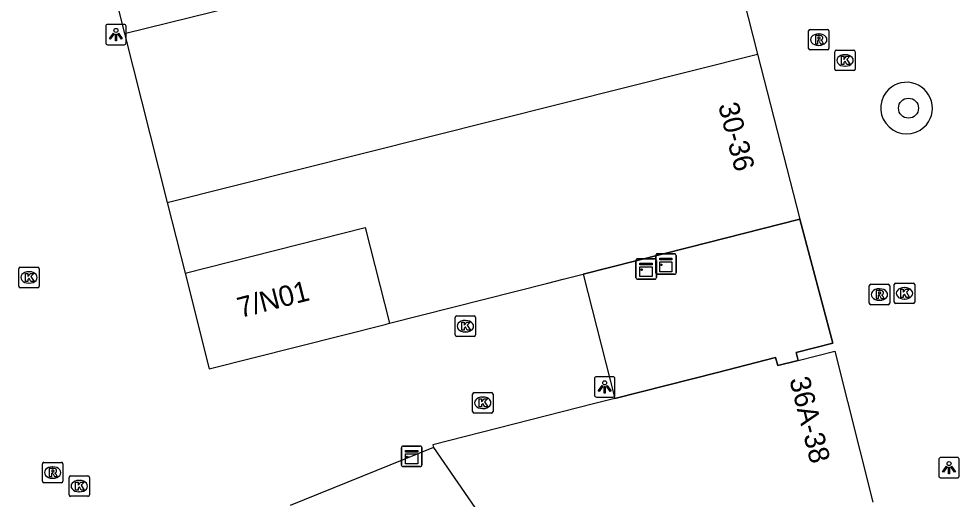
# Model space of a CAD drawing. Extents: x 161087 to 161922, y 382574 to 383873.
# Drawn here: x 161284.92 to 161330.95, y 383456.13 to 383479.64 of the extents above; entities that cross this region are included whole.
import ezdxf

# ---------------------------------------------------------------- set-up
doc = ezdxf.new("R2010")
doc.units = 0
for name, color, linetype in [('IMGEO_Boom', 7, 'Continuous'), ('IMGEO_Kast', 7, 'Continuous'), ('IMGEO_Kolk', 7, 'Continuous'), ('IMGEO_Lichtpunt', 7, 'Continuous'), ('IMGEO_Pand', 7, 'Continuous'), ('IMGEO_Pand_nummerreeks', 7, 'Continuous'), ('IMGEO_Pand_overbouw', 7, 'Continuous'), ('IMGEO_Rijbaan_lokaal_open', 7, 'Continuous'), ('IMGEO_Rioolput', 7, 'Continuous'), ('IMGEO_Voetgangersgebied_open', 7, 'Continuous')]:
    doc.layers.add(name, color=color, linetype=linetype)

msp = doc.modelspace()

# ---------------------------------------------------------------- linework, layer by layer
at = {"layer": 'IMGEO_Boom'}
msp.add_circle((161328.468, 383475.264), 0.489, dxfattribs=at)
at = {"layer": 'IMGEO_Kast'}
for p, q in [((161316.168, 383468.138), (161317.009, 383468.138)), ((161317.009, 383468.138), (161316.168, 383468.138)), ((161315.125, 383466.97), (161315.125, 383467.811)), ((161315.125, 383467.811), (161315.125, 383466.97)), ((161315.2, 383467.895), (161316.041, 383467.895)), ((161316.041, 383467.895), (161315.2, 383467.895)), ((161316.093, 383467.213), (161316.093, 383468.054)), ((161316.093, 383468.054), (161316.093, 383467.213)), ((161316.125, 383467.82), (161316.125, 383466.979)), ((161316.125, 383466.979), (161316.125, 383467.82)), ((161317.093, 383468.063), (161317.093, 383467.222)), ((161317.093, 383467.222), (161317.093, 383468.063)), ((161316.05, 383466.895), (161315.209, 383466.895)), ((161315.209, 383466.895), (161316.05, 383466.895)), ((161317.018, 383467.138), (161316.177, 383467.138)), ((161316.177, 383467.138), (161317.018, 383467.138)), ((161303.648, 383457.805), (161303.648, 383458.646)), ((161303.648, 383458.646), (161303.648, 383457.805)), ((161303.723, 383458.73), (161304.564, 383458.73)), ((161304.564, 383458.73), (161303.723, 383458.73)), ((161304.648, 383458.655), (161304.648, 383457.814)), ((161304.648, 383457.814), (161304.648, 383458.655)), ((161304.573, 383457.73), (161303.732, 383457.73)), ((161303.732, 383457.73), (161304.573, 383457.73))]:
    msp.add_line(p, q, dxfattribs=at)
for points in [[(161315.32, 383467.685), (161315.92, 383467.685), (161315.92, 383467.6), (161315.32, 383467.6), (161315.32, 383467.685)], [(161316.288, 383467.928), (161316.888, 383467.928), (161316.888, 383467.843), (161316.288, 383467.843), (161316.288, 383467.928)], [(161316.288, 383467.753), (161316.888, 383467.753), (161316.888, 383467.264), (161316.288, 383467.264), (161316.288, 383467.753)], [(161315.32, 383467.51), (161315.92, 383467.51), (161315.92, 383467.021), (161315.32, 383467.021), (161315.32, 383467.51)], [(161303.843, 383458.52), (161304.443, 383458.52), (161304.443, 383458.435), (161303.843, 383458.435), (161303.843, 383458.52)], [(161303.843, 383458.345), (161304.443, 383458.345), (161304.443, 383457.856), (161303.843, 383457.856), (161303.843, 383458.345)]]:
    msp.add_lwpolyline(points, dxfattribs=at)
for centre in [(161316.372, 383467.602), (161315.404, 383467.359), (161303.927, 383458.194)]:
    msp.add_circle(centre, 0.0377, dxfattribs=at)
for centre, start, end in [((161316.171, 383468.06), 92.4484, 184.2845), ((161316.171, 383468.06), 92.4484, 184.2845), ((161317.015, 383468.06), 2.4484, 94.2845), ((161317.015, 383468.06), 2.4484, 94.2845), ((161315.203, 383467.817), 92.4484, 184.2845), ((161315.203, 383467.817), 92.4484, 184.2845), ((161316.047, 383467.817), 2.4484, 94.2845), ((161316.047, 383467.817), 2.4484, 94.2845), ((161316.171, 383467.216), 182.4484, 274.2845), ((161316.171, 383467.216), 182.4484, 274.2845), ((161317.015, 383467.216), 272.4484, 4.2845), ((161317.015, 383467.216), 272.4484, 4.2845), ((161315.203, 383466.973), 182.4484, 274.2845), ((161315.203, 383466.973), 182.4484, 274.2845), ((161316.047, 383466.973), 272.4484, 4.2845), ((161316.047, 383466.973), 272.4484, 4.2845), ((161303.726, 383458.652), 92.4484, 184.2845), ((161303.726, 383458.652), 92.4484, 184.2845), ((161304.57, 383458.652), 2.4484, 94.2845), ((161304.57, 383458.652), 2.4484, 94.2845), ((161303.726, 383457.808), 182.4484, 274.2845), ((161303.726, 383457.808), 182.4484, 274.2845), ((161304.57, 383457.808), 272.4484, 4.2845), ((161304.57, 383457.808), 272.4484, 4.2845)]:
    msp.add_arc(centre, 0.0779, start, end, dxfattribs=at)
at = {"layer": 'IMGEO_Kolk'}
for p, q in [((161324.862, 383477.175), (161324.862, 383478.027)), ((161324.937, 383478.101), (161325.789, 383478.101)), ((161325.35, 383477.881), (161325.375, 383477.881)), ((161325.863, 383478.027), (161325.863, 383477.175)), ((161325.373, 383477.321), (161325.348, 383477.321)), ((161325.789, 383477.101), (161324.937, 383477.101)), ((161284.918, 383466.556), (161284.918, 383467.408)), ((161284.993, 383467.482), (161285.845, 383467.482)), ((161285.406, 383467.262), (161285.431, 383467.262)), ((161285.919, 383467.408), (161285.919, 383466.556)), ((161285.429, 383466.702), (161285.404, 383466.702)), ((161327.845, 383466.706), (161328.697, 383466.706)), ((161285.845, 383466.482), (161284.993, 383466.482)), ((161327.77, 383465.78), (161327.77, 383466.632)), ((161328.258, 383466.486), (161328.283, 383466.486)), ((161328.771, 383466.632), (161328.771, 383465.78)), ((161328.281, 383465.926), (161328.256, 383465.926)), ((161328.697, 383465.706), (161327.845, 383465.706)), ((161306.278, 383464.172), (161306.278, 383465.024)), ((161306.353, 383465.098), (161307.205, 383465.098)), ((161306.766, 383464.878), (161306.791, 383464.878)), ((161307.279, 383465.024), (161307.279, 383464.172)), ((161307.205, 383464.098), (161306.353, 383464.098)), ((161306.789, 383464.318), (161306.764, 383464.318)), ((161307.129, 383460.423), (161307.129, 383461.275)), ((161307.204, 383461.349), (161308.056, 383461.349)), ((161308.13, 383461.275), (161308.13, 383460.423)), ((161307.617, 383461.129), (161307.642, 383461.129)), ((161308.056, 383460.349), (161307.204, 383460.349)), ((161307.64, 383460.569), (161307.615, 383460.569)), ((161287.376, 383456.348), (161287.376, 383457.2)), ((161287.451, 383457.274), (161288.303, 383457.274)), ((161287.864, 383457.054), (161287.889, 383457.054)), ((161288.377, 383457.2), (161288.377, 383456.348)), ((161288.303, 383456.274), (161287.451, 383456.274)), ((161287.887, 383456.494), (161287.862, 383456.494))]:
    msp.add_line(p, q, dxfattribs=at)
for points in [[(161324.862, 383477.175), (161324.862, 383478.027)], [(161324.937, 383478.101), (161325.789, 383478.101)], [(161325.183, 383477.801), (161325.306, 383477.801), (161325.306, 383477.65), (161325.436, 383477.801), (161325.6, 383477.801), (161325.454, 383477.65), (161325.607, 383477.401), (161325.455, 383477.401), (161325.37, 383477.565), (161325.306, 383477.498), (161325.306, 383477.401), (161325.183, 383477.401), (161325.183, 383477.801)], [(161325.863, 383478.027), (161325.863, 383477.175)], [(161325.789, 383477.101), (161324.937, 383477.101)], [(161284.918, 383466.556), (161284.918, 383467.408)], [(161284.993, 383467.482), (161285.845, 383467.482)], [(161285.239, 383467.182), (161285.362, 383467.182), (161285.362, 383467.031), (161285.492, 383467.182), (161285.656, 383467.182), (161285.51, 383467.031), (161285.663, 383466.782), (161285.511, 383466.782), (161285.426, 383466.946), (161285.362, 383466.879), (161285.362, 383466.782), (161285.239, 383466.782), (161285.239, 383467.182)], [(161285.919, 383467.408), (161285.919, 383466.556)], [(161327.845, 383466.706), (161328.697, 383466.706)], [(161285.845, 383466.482), (161284.993, 383466.482)], [(161327.77, 383465.78), (161327.77, 383466.632)], [(161328.091, 383466.406), (161328.214, 383466.406), (161328.214, 383466.255), (161328.344, 383466.406), (161328.508, 383466.406), (161328.362, 383466.255), (161328.515, 383466.006), (161328.363, 383466.006), (161328.278, 383466.17), (161328.214, 383466.103), (161328.214, 383466.006), (161328.091, 383466.006), (161328.091, 383466.406)], [(161328.771, 383466.632), (161328.771, 383465.78)], [(161328.697, 383465.706), (161327.845, 383465.706)], [(161306.278, 383464.172), (161306.278, 383465.024)], [(161306.353, 383465.098), (161307.205, 383465.098)], [(161307.279, 383465.024), (161307.279, 383464.172)], [(161306.599, 383464.798), (161306.722, 383464.798), (161306.722, 383464.647), (161306.852, 383464.798), (161307.016, 383464.798), (161306.87, 383464.647), (161307.023, 383464.398), (161306.871, 383464.398), (161306.786, 383464.562), (161306.722, 383464.495), (161306.722, 383464.398), (161306.599, 383464.398), (161306.599, 383464.798)], [(161307.205, 383464.098), (161306.353, 383464.098)], [(161307.129, 383460.423), (161307.129, 383461.275)], [(161307.204, 383461.349), (161308.056, 383461.349)], [(161308.13, 383461.275), (161308.13, 383460.423)], [(161307.45, 383461.049), (161307.573, 383461.049), (161307.573, 383460.898), (161307.703, 383461.049), (161307.867, 383461.049), (161307.721, 383460.898), (161307.874, 383460.649), (161307.722, 383460.649), (161307.637, 383460.813), (161307.573, 383460.746), (161307.573, 383460.649), (161307.45, 383460.649), (161307.45, 383461.049)], [(161308.056, 383460.349), (161307.204, 383460.349)], [(161287.376, 383456.348), (161287.376, 383457.2)], [(161287.451, 383457.274), (161288.303, 383457.274)], [(161288.377, 383457.2), (161288.377, 383456.348)], [(161287.697, 383456.974), (161287.82, 383456.974), (161287.82, 383456.823), (161287.95, 383456.974), (161288.114, 383456.974), (161287.968, 383456.823), (161288.121, 383456.574), (161287.969, 383456.574), (161287.884, 383456.738), (161287.82, 383456.671), (161287.82, 383456.574), (161287.697, 383456.574), (161287.697, 383456.974)], [(161288.303, 383456.274), (161287.451, 383456.274)]]:
    msp.add_lwpolyline(points, dxfattribs=at)
for centre, start, end in [((161324.939, 383478.025), 91.552, 178.448), ((161324.939, 383478.025), 91.552, 178.448), ((161325.787, 383478.025), 1.552, 88.448), ((161325.787, 383478.025), 1.552, 88.448), ((161324.939, 383477.177), 181.552, 268.448), ((161324.939, 383477.177), 181.552, 268.448), ((161325.787, 383477.177), 271.552, 358.448), ((161325.787, 383477.177), 271.552, 358.448), ((161284.995, 383467.406), 91.552, 178.448), ((161284.995, 383467.406), 91.552, 178.448), ((161285.843, 383467.406), 1.552, 88.448), ((161285.843, 383467.406), 1.552, 88.448), ((161327.847, 383466.63), 91.552, 178.448), ((161327.847, 383466.63), 91.552, 178.448), ((161328.695, 383466.63), 1.552, 88.448), ((161328.695, 383466.63), 1.552, 88.448), ((161284.995, 383466.558), 181.552, 268.448), ((161284.995, 383466.558), 181.552, 268.448), ((161285.843, 383466.558), 271.552, 358.448), ((161285.843, 383466.558), 271.552, 358.448), ((161327.847, 383465.782), 181.552, 268.448), ((161327.847, 383465.782), 181.552, 268.448), ((161328.695, 383465.782), 271.552, 358.448), ((161328.695, 383465.782), 271.552, 358.448), ((161306.355, 383465.022), 91.552, 178.448), ((161306.355, 383465.022), 91.552, 178.448), ((161307.203, 383465.022), 1.552, 88.448), ((161307.203, 383465.022), 1.552, 88.448), ((161306.355, 383464.174), 181.552, 268.448), ((161306.355, 383464.174), 181.552, 268.448), ((161307.203, 383464.174), 271.552, 358.448), ((161307.203, 383464.174), 271.552, 358.448), ((161307.206, 383461.273), 91.552, 178.448), ((161307.206, 383461.273), 91.552, 178.448), ((161308.054, 383461.273), 1.552, 88.448), ((161308.054, 383461.273), 1.552, 88.448), ((161307.206, 383460.425), 181.552, 268.448), ((161307.206, 383460.425), 181.552, 268.448), ((161308.054, 383460.425), 271.552, 358.448), ((161308.054, 383460.425), 271.552, 358.448), ((161287.453, 383457.198), 91.552, 178.448), ((161287.453, 383457.198), 91.552, 178.448), ((161288.301, 383457.198), 1.552, 88.448), ((161288.301, 383457.198), 1.552, 88.448), ((161287.453, 383456.35), 181.552, 268.448), ((161287.453, 383456.35), 181.552, 268.448), ((161288.301, 383456.35), 271.552, 358.448), ((161288.301, 383456.35), 271.552, 358.448)]:
    msp.add_arc(centre, 0.0765, start, end, dxfattribs=at)
for centre, major_axis, ratio, start_param, end_param in [((161325.349, 383477.601), (-0.387, 0.002), 0.722429, 4.712389, 7.853982), ((161325.374, 383477.601), (-0.39, 0.002), 0.717154, 1.570796, 4.712389), ((161285.405, 383466.982), (-0.387, 0.002), 0.722429, 4.712389, 7.853982), ((161285.43, 383466.982), (-0.39, 0.002), 0.717154, 1.570796, 4.712389), ((161328.257, 383466.206), (-0.387, 0.002), 0.722429, 4.712389, 7.853982), ((161328.282, 383466.206), (-0.39, 0.002), 0.717154, 1.570796, 4.712389), ((161306.765, 383464.598), (-0.387, 0.002), 0.722429, 4.712389, 7.853982), ((161306.79, 383464.598), (-0.39, 0.002), 0.717154, 1.570796, 4.712389), ((161307.616, 383460.849), (-0.387, 0.002), 0.722429, 4.712389, 7.853982), ((161307.641, 383460.849), (-0.39, 0.002), 0.717154, 1.570796, 4.712389), ((161287.863, 383456.774), (-0.387, 0.002), 0.722429, 4.712389, 7.853982), ((161287.888, 383456.774), (-0.39, 0.002), 0.717154, 1.570796, 4.712389)]:
    msp.add_ellipse(centre, major_axis=major_axis, ratio=ratio, start_param=start_param, end_param=end_param, dxfattribs=at)
at = {"layer": 'IMGEO_Lichtpunt'}
for p, q in [((161289.172, 383479.27), (161289.172, 383478.463)), ((161289.172, 383479.27), (161289.172, 383478.463)), ((161290.074, 383479.365), (161289.266, 383479.365)), ((161290.074, 383479.365), (161289.266, 383479.365)), ((161290.168, 383478.463), (161290.168, 383479.27)), ((161290.168, 383478.463), (161290.168, 383479.27)), ((161289.266, 383478.369), (161290.074, 383478.369)), ((161289.266, 383478.369), (161290.074, 383478.369)), ((161314, 383462.125), (161313.192, 383462.125)), ((161314, 383462.125), (161313.192, 383462.125)), ((161313.098, 383462.03), (161313.098, 383461.223)), ((161313.098, 383462.03), (161313.098, 383461.223)), ((161314.094, 383461.223), (161314.094, 383462.03)), ((161314.094, 383461.223), (161314.094, 383462.03)), ((161313.192, 383461.129), (161314, 383461.129)), ((161313.192, 383461.129), (161314, 383461.129)), ((161329.952, 383458.079), (161329.952, 383457.272)), ((161329.952, 383458.079), (161329.952, 383457.272)), ((161330.854, 383458.174), (161330.046, 383458.174)), ((161330.854, 383458.174), (161330.046, 383458.174)), ((161330.948, 383457.272), (161330.948, 383458.079)), ((161330.948, 383457.272), (161330.948, 383458.079)), ((161330.046, 383457.178), (161330.854, 383457.178)), ((161330.046, 383457.178), (161330.854, 383457.178))]:
    msp.add_line(p, q, dxfattribs=at)
for points in [[(161289.546, 383478.934), (161289.585, 383478.906), (161289.397, 383478.644), (161289.359, 383478.671), (161289.546, 383478.934)], [(161289.648, 383478.886), (161289.695, 383478.886), (161289.695, 383478.564), (161289.648, 383478.564), (161289.648, 383478.886)], [(161289.758, 383478.906), (161289.796, 383478.933), (161289.983, 383478.671), (161289.944, 383478.643), (161289.758, 383478.906)], [(161313.472, 383461.694), (161313.511, 383461.666), (161313.323, 383461.404), (161313.285, 383461.431), (161313.472, 383461.694)], [(161313.574, 383461.646), (161313.621, 383461.646), (161313.621, 383461.324), (161313.574, 383461.324), (161313.574, 383461.646)], [(161313.684, 383461.666), (161313.722, 383461.693), (161313.909, 383461.431), (161313.87, 383461.403), (161313.684, 383461.666)], [(161330.326, 383457.743), (161330.365, 383457.715), (161330.177, 383457.453), (161330.139, 383457.48), (161330.326, 383457.743)], [(161330.428, 383457.695), (161330.475, 383457.695), (161330.475, 383457.373), (161330.428, 383457.373), (161330.428, 383457.695)], [(161330.538, 383457.715), (161330.576, 383457.742), (161330.763, 383457.48), (161330.724, 383457.452), (161330.538, 383457.715)]]:
    msp.add_lwpolyline(points, dxfattribs=at)
for centre in [(161289.671, 383479.068), (161313.597, 383461.828), (161330.451, 383457.877)]:
    msp.add_circle(centre, 0.0994, dxfattribs=at)
for centre, start, end in [((161289.266, 383479.27), 90, 180), ((161289.266, 383479.27), 90, 180), ((161290.074, 383479.27), 0, 90), ((161290.074, 383479.27), 0, 90), ((161289.266, 383478.463), 180, 270), ((161289.266, 383478.463), 180, 270), ((161290.074, 383478.463), 270, 0), ((161290.074, 383478.463), 270, 360), ((161313.192, 383462.03), 90, 180), ((161313.192, 383462.03), 90, 180), ((161314, 383462.03), 0, 90), ((161314, 383462.03), 0, 90), ((161313.192, 383461.223), 180, 270), ((161313.192, 383461.223), 180, 270), ((161314, 383461.223), 270, 0), ((161314, 383461.223), 270, 360), ((161330.046, 383458.079), 90, 180), ((161330.046, 383458.079), 90, 180), ((161330.854, 383458.079), 0, 90), ((161330.854, 383458.079), 0, 90), ((161330.046, 383457.272), 180, 270), ((161330.046, 383457.272), 180, 270), ((161330.854, 383457.272), 270, 0), ((161330.854, 383457.272), 270, 360)]:
    msp.add_arc(centre, 0.0946, start, end, dxfattribs=at)
at = {"layer": 'IMGEO_Pand'}
for points in [[(161288.127, 383486.743), (161290.099, 383478.916)], [(161290.099, 383478.916), (161315.673, 383485.223), (161318.997, 383486.067)], [(161318.997, 383486.067), (161321.084, 383477.913)], [(161290.099, 383478.916), (161292.182, 383470.647)], [(161292.182, 383470.647), (161321.084, 383477.913)], [(161321.084, 383477.913), (161323.153, 383469.832)], [(161292.182, 383470.647), (161293.054, 383467.187)], [(161312.55, 383467.144), (161317.693, 383468.448), (161323.153, 383469.832)], [(161293.054, 383467.187), (161301.876, 383469.422), (161303.062, 383464.74)], [(161293.054, 383467.187), (161294.24, 383462.504), (161302.848, 383464.686), (161303.062, 383464.74)], [(161303.062, 383464.74), (161310.748, 383466.688), (161311.57, 383466.896), (161312.55, 383467.144)], [(161323.067, 383462.923), (161322.064, 383462.668), (161321.965, 383463.062), (161319.113, 383462.337), (161314.091, 383461.061)], [(161323.067, 383462.923), (161324.859, 383463.379), (161326.724, 383455.995)], [(161314.091, 383461.061), (161313.115, 383460.813), (161305.187, 383458.799), (161305.221, 383458.664)], [(161305.221, 383458.664), (161298.208, 383455.819)], [(161305.221, 383458.664), (161309.989, 383451.753)]]:
    msp.add_lwpolyline(points, dxfattribs=at)
at = {"layer": 'IMGEO_Pand_overbouw'}
msp.add_lwpolyline([(161323.153, 383469.832), (161317.693, 383468.448), (161312.55, 383467.144), (161314.091, 383461.061), (161319.113, 383462.337), (161321.965, 383463.062), (161322.064, 383462.668), (161323.067, 383462.923), (161322.968, 383463.314), (161324.763, 383463.763)], close=True, dxfattribs=at)
at = {"layer": 'IMGEO_Rijbaan_lokaal_open'}
for points in [[(161323.153, 383469.832), (161324.763, 383463.763), (161322.968, 383463.314), (161323.067, 383462.923)], [(161312.55, 383467.144), (161314.091, 383461.061)]]:
    msp.add_lwpolyline(points, dxfattribs=at)
at = {"layer": 'IMGEO_Rioolput'}
for p, q in [((161323.649, 383479.117), (161324.501, 383479.117)), ((161323.574, 383478.191), (161323.574, 383479.043)), ((161324.062, 383478.897), (161324.087, 383478.897)), ((161324.575, 383479.043), (161324.575, 383478.191)), ((161324.085, 383478.337), (161324.06, 383478.337)), ((161324.501, 383478.117), (161323.649, 383478.117)), ((161326.545, 383465.722), (161326.545, 383466.574)), ((161326.62, 383466.648), (161327.472, 383466.648)), ((161327.033, 383466.428), (161327.058, 383466.428)), ((161327.546, 383466.574), (161327.546, 383465.722)), ((161327.056, 383465.868), (161327.031, 383465.868)), ((161327.472, 383465.648), (161326.62, 383465.648)), ((161286.074, 383457.011), (161286.074, 383457.863)), ((161286.149, 383457.937), (161287.001, 383457.937)), ((161286.562, 383457.717), (161286.587, 383457.717)), ((161287.075, 383457.863), (161287.075, 383457.011)), ((161286.585, 383457.157), (161286.56, 383457.157)), ((161287.001, 383456.937), (161286.149, 383456.937))]:
    msp.add_line(p, q, dxfattribs=at)
for points in [[(161323.649, 383479.117), (161324.501, 383479.117)], [(161323.574, 383478.191), (161323.574, 383479.043)], [(161324.163, 383478.815), (161323.911, 383478.817), (161323.911, 383478.417)], [(161324.089, 383478.736), (161324.035, 383478.736), (161324.035, 383478.655)], [(161324.035, 383478.655), (161324.087, 383478.655)], [(161324.575, 383479.043), (161324.575, 383478.191)], [(161323.911, 383478.417), (161324.035, 383478.417), (161324.035, 383478.579), (161324.046, 383478.579)], [(161324.093, 383478.55), (161324.164, 383478.417), (161324.304, 383478.417), (161324.239, 383478.543)], [(161324.501, 383478.117), (161323.649, 383478.117)], [(161326.545, 383465.722), (161326.545, 383466.574)], [(161326.62, 383466.648), (161327.472, 383466.648)], [(161327.134, 383466.346), (161326.882, 383466.348), (161326.882, 383465.948)], [(161327.06, 383466.267), (161327.006, 383466.267), (161327.006, 383466.186)], [(161327.546, 383466.574), (161327.546, 383465.722)], [(161326.882, 383465.948), (161327.006, 383465.948), (161327.006, 383466.11), (161327.017, 383466.11)], [(161327.006, 383466.186), (161327.058, 383466.186)], [(161327.064, 383466.081), (161327.135, 383465.948), (161327.275, 383465.948), (161327.21, 383466.074)], [(161327.472, 383465.648), (161326.62, 383465.648)], [(161286.074, 383457.011), (161286.074, 383457.863)], [(161286.149, 383457.937), (161287.001, 383457.937)], [(161286.663, 383457.635), (161286.411, 383457.637), (161286.411, 383457.237)], [(161286.589, 383457.556), (161286.535, 383457.556), (161286.535, 383457.475)], [(161287.075, 383457.863), (161287.075, 383457.011)], [(161286.411, 383457.237), (161286.535, 383457.237), (161286.535, 383457.399), (161286.546, 383457.399)], [(161286.535, 383457.475), (161286.587, 383457.475)], [(161286.593, 383457.37), (161286.664, 383457.237), (161286.804, 383457.237), (161286.739, 383457.363)], [(161287.001, 383456.937), (161286.149, 383456.937)]]:
    msp.add_lwpolyline(points, dxfattribs=at)
for centre, radius, start, end in [((161323.651, 383479.041), 0.0765, 91.552, 178.448), ((161323.651, 383479.041), 0.0765, 91.552, 178.448), ((161324.499, 383479.041), 0.0765, 1.552, 88.448), ((161324.499, 383479.041), 0.0765, 1.552, 88.448), ((161324.071, 383478.844), 0.19, 274.7715, 282.9687), ((161324.095, 383478.64), 0.0964, 77.0061, 93.1865), ((161324.109, 383478.697), 0.0378, 276.6634, 79.6772), ((161324.162, 383478.705), 0.109, 350.3612, 89.416), ((161324.16, 383478.705), 0.112, 277.5842, 350.9817), ((161324.045, 383478.526), 0.0533, 26.0293, 88.6989), ((161324.144, 383478.49), 0.108, 29.5134, 73.7905), ((161323.651, 383478.193), 0.0765, 181.552, 268.448), ((161323.651, 383478.193), 0.0765, 181.552, 268.448), ((161324.499, 383478.193), 0.0765, 271.552, 358.448), ((161324.499, 383478.193), 0.0765, 271.552, 358.448), ((161326.622, 383466.572), 0.0765, 91.552, 178.448), ((161326.622, 383466.572), 0.0765, 91.552, 178.448), ((161327.066, 383466.171), 0.0964, 77.0061, 93.1865), ((161327.08, 383466.228), 0.0378, 276.6634, 79.6772), ((161327.133, 383466.236), 0.109, 350.3612, 89.416), ((161327.47, 383466.572), 0.0765, 1.552, 88.448), ((161327.47, 383466.572), 0.0765, 1.552, 88.448), ((161327.016, 383466.057), 0.0533, 26.0293, 88.6989), ((161327.042, 383466.375), 0.19, 274.7715, 282.9687), ((161327.131, 383466.236), 0.112, 277.5842, 350.9817), ((161327.115, 383466.021), 0.108, 29.5134, 73.7905), ((161326.622, 383465.724), 0.0765, 181.552, 268.448), ((161326.622, 383465.724), 0.0765, 181.552, 268.448), ((161327.47, 383465.724), 0.0765, 271.552, 358.448), ((161327.47, 383465.724), 0.0765, 271.552, 358.448), ((161286.151, 383457.861), 0.0765, 91.552, 178.448), ((161286.151, 383457.861), 0.0765, 91.552, 178.448), ((161286.571, 383457.664), 0.19, 274.7715, 282.9687), ((161286.595, 383457.46), 0.0964, 77.0061, 93.1865), ((161286.609, 383457.517), 0.0378, 276.6634, 79.6772), ((161286.662, 383457.525), 0.109, 350.3612, 89.416), ((161286.66, 383457.525), 0.112, 277.5842, 350.9817), ((161286.999, 383457.861), 0.0765, 1.552, 88.448), ((161286.999, 383457.861), 0.0765, 1.552, 88.448), ((161286.545, 383457.346), 0.0533, 26.0293, 88.6989), ((161286.644, 383457.31), 0.108, 29.5134, 73.7905), ((161286.151, 383457.013), 0.0765, 181.552, 268.448), ((161286.151, 383457.013), 0.0765, 181.552, 268.448), ((161286.999, 383457.013), 0.0765, 271.552, 358.448), ((161286.999, 383457.013), 0.0765, 271.552, 358.448)]:
    msp.add_arc(centre, radius, start, end, dxfattribs=at)
for centre, major_axis, ratio, start_param, end_param in [((161324.061, 383478.617), (-0.387, 0.002), 0.722429, 4.712389, 7.853982), ((161324.086, 383478.617), (-0.39, 0.002), 0.717154, 1.570796, 4.712389), ((161327.032, 383466.148), (-0.387, 0.002), 0.722429, 4.712389, 7.853982), ((161327.057, 383466.148), (-0.39, 0.002), 0.717154, 1.570796, 4.712389), ((161286.561, 383457.437), (-0.387, 0.002), 0.722429, 4.712389, 7.853982), ((161286.586, 383457.437), (-0.39, 0.002), 0.717154, 1.570796, 4.712389)]:
    msp.add_ellipse(centre, major_axis=major_axis, ratio=ratio, start_param=start_param, end_param=end_param, dxfattribs=at)
at = {"layer": 'IMGEO_Voetgangersgebied_open'}
for centre, radius, start, end in [((161328.369, 383475.264), 1.268, 312.4494, 141.5911), ((161328.378, 383475.273), 1.269, 142.1446, 311.8958)]:
    msp.add_arc(centre, radius, start, end, dxfattribs=at)

# ---------------------------------------------------------------- texts
at = {"layer": 'IMGEO_Pand_nummerreeks'}
for s, rotation, p in [('30-36', 284.3581, (161319.144, 383475.412)), ('7/N01', 14.3613, (161295.759, 383464.995)), ('36A-38', 284.1748, (161322.63, 383461.995))]:
    msp.add_text(s, height=1, rotation=rotation, dxfattribs=at).set_placement(p)

doc.saveas('drawing.dxf')
